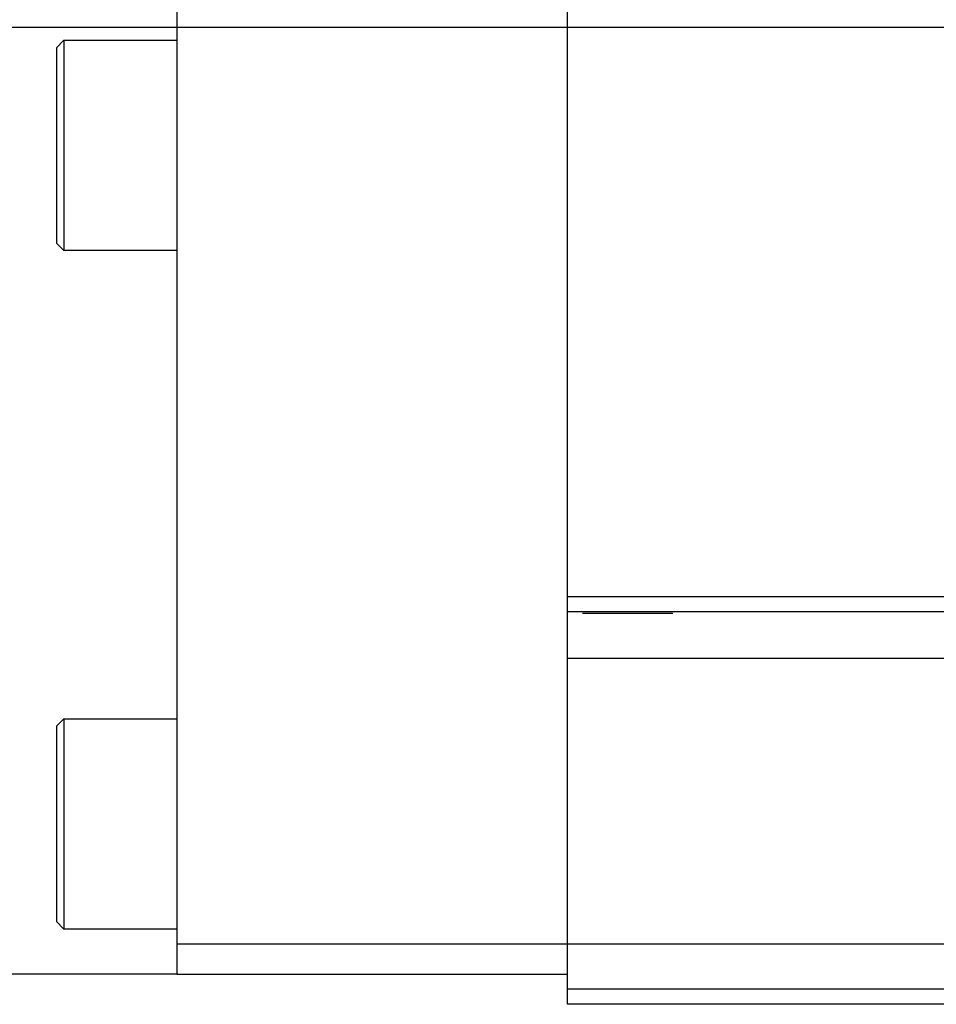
# Model space of a CAD drawing. Header units: millimetres. Extents: x -1108 to 3135, y -1596 to 860.
# Tile 443 of 649: x 866 to 897, y -951 to -918. Entities that reach past the tile are written whole.
import ezdxf
from ezdxf.lldxf.tags import DXFTag

# ---------------------------------------------------------------- set-up
doc = ezdxf.new("R2010")
doc.units = ezdxf.units.MM
doc.layers.get('0').update_dxf_attribs({"linetype": 'CONTINUOUS'})
tags = doc.linetypes.add('DASHED', pattern=[25.72, 12.86, -12.86]).pattern_tags.tags
tags[6:7] = [DXFTag(74, 4), DXFTag(75, 0), DXFTag(340, '0'), DXFTag(46, 0.0), DXFTag(50, 0.0), DXFTag(44, 0.0), DXFTag(45, 0.0)]
tags[4:5] = [DXFTag(74, 4), DXFTag(75, 0), DXFTag(340, '0'), DXFTag(46, 0.0), DXFTag(50, 0.0), DXFTag(44, 0.0), DXFTag(45, 0.0)]

msp = doc.modelspace()

# ---------------------------------------------------------------- linework, layer by layer
at = {"linetype": 'Continuous'}
for p, q in [((871.385, -909.524), (871.385, -949.024)), ((884.385, -937.474), (884.385, -918.024)), ((867.385, -919.205), (867.635, -918.955)), ((867.635, -918.955), (871.385, -918.955)), ((867.635, -918.955), (867.635, -922.455)), ((867.385, -919.205), (867.385, -922.455)), ((867.385, -922.455), (867.385, -925.705)), ((867.635, -922.455), (867.635, -925.955)), ((867.635, -925.955), (867.385, -925.705)), ((871.385, -925.955), (867.635, -925.955)), ((1142.873, -937.474), (884.385, -937.474)), ((884.385, -937.974), (884.385, -937.474)), ((884.385, -949.024), (884.385, -937.974)), ((867.385, -941.774), (867.635, -941.524)), ((867.635, -941.524), (871.385, -941.524)), ((867.635, -941.524), (867.635, -945.024)), ((867.385, -941.774), (867.385, -945.024)), ((867.385, -945.024), (867.385, -948.274)), ((867.635, -945.024), (867.635, -948.524)), ((867.635, -948.524), (867.385, -948.274)), ((871.385, -948.524), (867.635, -948.524)), ((871.385, -949.024), (871.385, -950.024)), ((884.385, -949.024), (871.385, -949.024)), ((1140.091, -949.024), (884.385, -949.024)), ((884.385, -951.024), (884.385, -949.024)), ((871.385, -950.024), (811.385, -950.024)), ((871.385, -950.024), (884.385, -950.024)), ((1139.609, -951.024), (884.385, -951.024))]:
    msp.add_line(p, q, dxfattribs=at)
msp.add_line((796.385, -918.524), (1538.385, -918.524))
at = {"linetype": 'DASHED'}
for p, q in [((887.885, -938.024), (884.885, -938.024)), ((1142.38, -939.524), (884.385, -939.524)), ((1139.729, -950.524), (884.385, -950.524))]:
    msp.add_line(p, q, dxfattribs=at)
at = {"linetype": 'Continuous'}
msp.add_open_spline([(1142.753, -937.974), (884.385, -937.974)], degree=1, dxfattribs=at)

doc.saveas('drawing.dxf')
